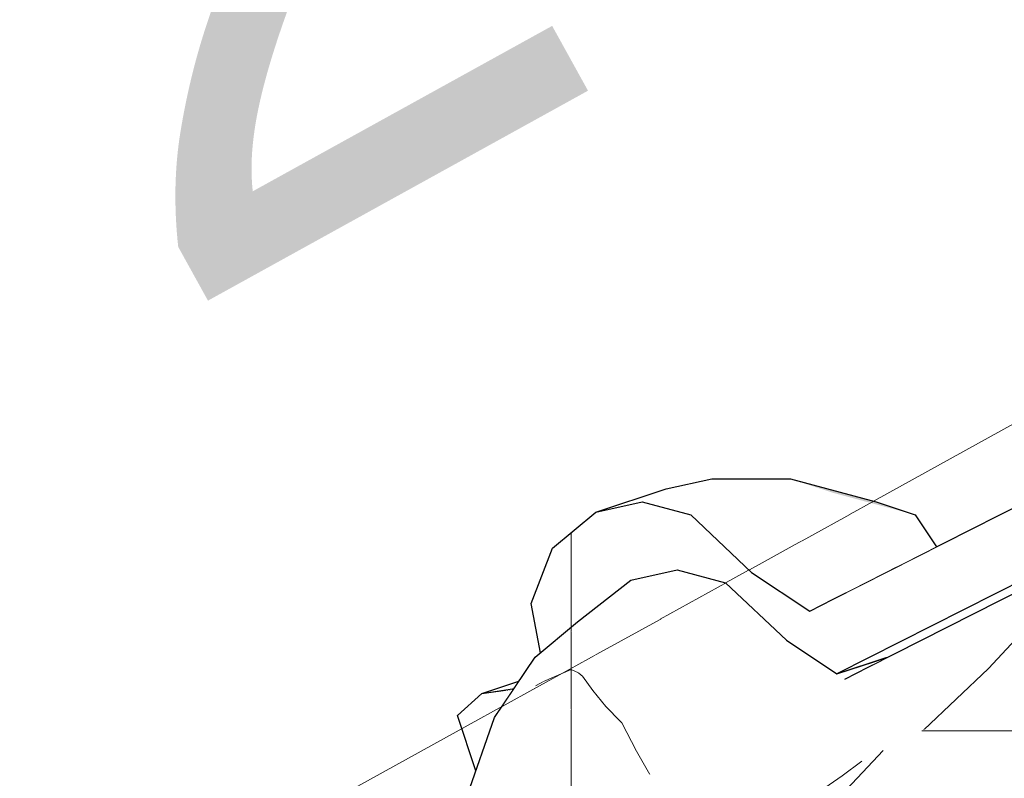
# Model space of a CAD drawing. Header units: millimetres. Extents: x -25478 to 4005, y -8416 to 11348.
# Tile 354 of 580: x -7770 to -7590, y 9125 to 9264. Entities that reach past the tile are written whole.
import ezdxf

# ---------------------------------------------------------------- set-up
doc = ezdxf.new("R2010")
doc.units = ezdxf.units.MM
doc.header["$MEASUREMENT"] = 0
doc.linetypes.add('Wipeout_Contour', pattern=[1000, 0, -1000])
for name, color, linetype in [('POHLED ZÁPADNÍ_1_Anotace - SP', 7, 'Continuous'), ('POHLED ZÁPADNÍ_1_Konstrukce - nosné', 7, 'Continuous'), ('POHLED ZÁPADNÍ_1_Nové_Konstrukce - krov', 7, 'Continuous'), ('POHLED ZÁPADNÍ_1_Nové_Výplně - Povrchové', 7, 'Continuous'), ('POHLED ZÁPADNÍ_1_Výplně - Povrchové', 7, 'Continuous')]:
    doc.layers.add(name, color=color, linetype=linetype)
doc.styles.add('GENEROVANÝ_STYL_1', font='txt')

# ---------------------------------------------------------------- blocks, each defined once
blk = doc.blocks.new('*X2452', base_point=(-25690.45, -8330.81))
at = {"layer": 'POHLED ZÁPADNÍ_1_Nové_Výplně - Povrchové', "color": 21, "linetype": 'Continuous', "lineweight": 20, "true_color": 0xffaaaa}
for p, q in [((-7504.2, 9157.51), (-7504.2, 9149.24)), ((-7558.54, 9121.56), (-7552.4, 9133.09)), ((-7552.23, 9133.18), (-7552.23, 9124.77)), ((-7535.29, 9133.4), (-7551.8, 9133.4)), ((-7625.91, 9095.85), (-7620.9, 9094.43)), ((-7620.9, 9094.43), (-7612.57, 9094.02))]:
    blk.add_line(p, q, dxfattribs=at)
blk = doc.blocks.new('*X2454', base_point=(-25690.45, -8330.81))
at = {"layer": 'POHLED ZÁPADNÍ_1_Nové_Výplně - Povrchové', "color": 21, "linetype": 'Continuous', "lineweight": 20, "true_color": 0xffaaaa}
for p, q in [((-7504.2, 9193.42), (-7504.2, 9184.43)), ((-7552.23, 9169.09), (-7552.23, 9160.1)), ((-7592.75, 9144.81), (-7586.19, 9151.89)), ((-7604.59, 9133.58), (-7592.75, 9144.81))]:
    blk.add_line(p, q, dxfattribs=at)
blk = doc.blocks.new('*X2455', base_point=(-25690.45, -8330.81))
at = {"layer": 'POHLED ZÁPADNÍ_1_Nové_Výplně - Povrchové', "color": 21, "linetype": 'Continuous', "lineweight": 20, "true_color": 0xffaaaa}
for p, q in [((-7538.27, 9167.17), (-7560.03, 9144.06)), ((-7604.94, 9133.4), (-7589.36, 9133.4)), ((-7589.36, 9133.4), (-7581.07, 9133.4)), ((-7612.02, 9129.81), (-7633.6, 9106.89)), ((-7615.96, 9127.82), (-7619.54, 9125.19)), ((-7619.54, 9125.19), (-7625.11, 9121.33)), ((-7625.11, 9121.33), (-7630.73, 9117.65)), ((-7630.73, 9117.65), (-7632.21, 9116.74))]:
    blk.add_line(p, q, dxfattribs=at)
blk = doc.blocks.new('*X2457', base_point=(-25690.45, -8330.81))
at = {"layer": 'POHLED ZÁPADNÍ_1_Nové_Výplně - Povrchové', "color": 21, "linetype": 'Continuous', "lineweight": 20, "true_color": 0xffaaaa}
blk.add_line((-7669.2, 9169.71), (-7669.2, 9152.4), dxfattribs=at)
blk = doc.blocks.new('*X2475', base_point=(-25690.45, -8330.81))
at = {"layer": 'POHLED ZÁPADNÍ_1_Nové_Výplně - Povrchové', "color": 21, "linetype": 'Continuous', "lineweight": 20, "true_color": 0xffaaaa}
for p, q in [((-7659.94, 9134.89), (-7657.22, 9129.69)), ((-7657.22, 9129.69), (-7654.8, 9125.41))]:
    blk.add_line(p, q, dxfattribs=at)
blk = doc.blocks.new('*X2494', base_point=(-25690.45, -8330.81))
at = {"layer": 'POHLED ZÁPADNÍ_1_Nové_Výplně - Povrchové', "color": 21, "linetype": 'Continuous', "lineweight": 20, "true_color": 0xffaaaa}
blk.add_line((-7669.2, 9129.85), (-7669.2, 9113.09), dxfattribs=at)
blk = doc.blocks.new('*X2496', base_point=(-25690.45, -8330.81))
at = {"layer": 'POHLED ZÁPADNÍ_1_Nové_Výplně - Povrchové', "color": 21, "linetype": 'Continuous', "lineweight": 20, "true_color": 0xffaaaa}
for p, q in [((-7667.1, 9143.45), (-7665.25, 9140.8)), ((-7665.25, 9140.8), (-7662.85, 9137.87)), ((-7669.2, 9137.47), (-7669.2, 9129.85)), ((-7662.85, 9137.87), (-7660.17, 9135.09)), ((-7660.17, 9135.09), (-7659.94, 9134.89))]:
    blk.add_line(p, q, dxfattribs=at)
blk = doc.blocks.new('*X2498', base_point=(-25690.45, -8330.81))
at = {"layer": 'POHLED ZÁPADNÍ_1_Nové_Výplně - Povrchové', "color": 21, "linetype": 'Continuous', "lineweight": 20, "true_color": 0xffaaaa}
for p, q in [((-7674.25, 9142.46), (-7675.75, 9141.65)), ((-7669.2, 9143.71), (-7669.2, 9137.47)), ((-7667.85, 9144.04), (-7667.38, 9143.62)), ((-7667.38, 9143.62), (-7667.1, 9143.45))]:
    blk.add_line(p, q, dxfattribs=at)
blk = doc.blocks.new('*X2502', base_point=(-25690.45, -8330.81))
at = {"layer": 'POHLED ZÁPADNÍ_1_Nové_Výplně - Povrchové', "linetype": 'Continuous', "lineweight": 20, "true_color": 0xffaaaa}
blk.add_hatch(color=21, dxfattribs=at).paths.add_polyline_path([(-7621.26, 9177.04), (-7606.17, 9172.98), (-7613.31, 9175.35), (-7629.03, 9179.58)])
blk = doc.blocks.new('*X2510', base_point=(-25690.45, -8330.81))
at = {"layer": 'POHLED ZÁPADNÍ_1_Nové_Výplně - Povrchové', "color": 21, "linetype": 'Continuous', "lineweight": 20, "true_color": 0xffaaaa}
blk.add_line((-7669.2, 9152.4), (-7669.2, 9151.64), dxfattribs=at)
blk = doc.blocks.new('*X2513', base_point=(-25690.45, -8330.81))
at = {"layer": 'POHLED ZÁPADNÍ_1_Nové_Výplně - Povrchové', "color": 21, "linetype": 'Continuous', "lineweight": 20, "true_color": 0xffaaaa}
for p, q in [((-7669.2, 9151.64), (-7669.2, 9143.71)), ((-7669.2, 9144.66), (-7674.25, 9142.46)), ((-7669.2, 9144.66), (-7667.85, 9144.04))]:
    blk.add_line(p, q, dxfattribs=at)

msp = doc.modelspace()

# ---------------------------------------------------------------- wipeouts: each hides what was drawn before it
at = {"color": 254, "linetype": 'Wipeout_Contour', "lineweight": 0, "ltscale": 326246.822201}
msp.add_wipeout([(-7716.95, 8883.6), (-10986.18, 7217.84), (-10980.52, 7217.84), (-10980.52, 7042.29), (-10973.11, 7046.06), (-10973.11, 7180), (-10723.42, 7180), (-10723.42, 7300), (-10583.42, 7300), (-10583.42, 7244.63), (-7875.74, 8624.34), (-7875.74, 8727.47), (-7730.3, 8727.47), (-7730.3, 8698.45), (-5604.31, 9781.76), (-5604.31, 9960.05), (-6608.56, 9448.36), (-6609.06, 9449.35), (-6627.21, 9440.1), (-6626.12, 9437.96), (-6661.76, 9419.8), (-6662.62, 9419.8), (-7619.72, 8932.13), (-7704.24, 8888.63), (-7705.12, 8888.63), (-7706.02, 8890.39), (-7717.45, 8884.57)], dxfattribs=at).dxf.layer = 'POHLED ZÁPADNÍ_1_Výplně - Povrchové'

# ---------------------------------------------------------------- next in the draw order: wipeouts: each hides what was drawn before it
at = {"color": 254, "linetype": 'Wipeout_Contour', "lineweight": 0, "ltscale": 140827.969183}
msp.add_wipeout([(-7655.02, 9003.49), (-7704.92, 8978.07), (-7702.82, 8973.96), (-7649.15, 9001.31), (-7648.29, 9001.31), (-7632.4, 8970.12), (-7619.72, 8932.13), (-6662.62, 9419.8), (-6698.76, 9490.73), (-6715.9, 9482), (-6716.73, 9482), (-7655.14, 9003.86)], dxfattribs=at).dxf.layer = 'POHLED ZÁPADNÍ_1_Nové_Výplně - Povrchové'

# ---------------------------------------------------------------- next in the draw order: wipeouts: each hides what was drawn before it
at = {"color": 254, "linetype": 'Wipeout_Contour', "lineweight": 0, "ltscale": 46947.683087}
msp.add_wipeout([(-6738.64, 9511.93), (-7666.47, 9039.18), (-7655.14, 9003.86), (-6716.73, 9482)], dxfattribs=at).dxf.layer = 'POHLED ZÁPADNÍ_1_Nové_Výplně - Povrchové'

# ---------------------------------------------------------------- next in the draw order: wipeouts: each hides what was drawn before it
at = {"color": 254, "linetype": 'Wipeout_Contour', "lineweight": 0, "ltscale": 58986.771526}
msp.add_wipeout([(-7712.45, 9043.11), (-7711.62, 9043.11), (-7710.98, 9037.13), (-6688.24, 9558.24), (-6690.96, 9563.59)], dxfattribs=at).dxf.layer = 'POHLED ZÁPADNÍ_1_Nové_Výplně - Povrchové'

# ---------------------------------------------------------------- next in the draw order: wipeouts: each hides what was drawn before it
at = {"color": 254, "linetype": 'Wipeout_Contour', "lineweight": 0, "ltscale": 47074.302114}
msp.add_wipeout([(-7719.19, 9032.52), (-7711.2, 9016.82), (-6726.41, 9518.6), (-6734.41, 9534.29)], dxfattribs=at).dxf.layer = 'POHLED ZÁPADNÍ_1_Nové_Výplně - Povrchové'

# ---------------------------------------------------------------- next in the draw order: wipeouts: each hides what was drawn before it
at = {"color": 254, "linetype": 'Wipeout_Contour', "lineweight": 0, "ltscale": 47027.754561}
msp.add_wipeout([(-7711.14, 9016.72), (-6725.57, 9518.6), (-6726.41, 9518.6), (-7667.3, 9039.18)], dxfattribs=at).dxf.layer = 'POHLED ZÁPADNÍ_1_Nové_Výplně - Povrchové'

# ---------------------------------------------------------------- next in the draw order: wipeouts: each hides what was drawn before it
at = {"color": 254, "linetype": 'Wipeout_Contour', "lineweight": 0, "ltscale": 35226.404439}
msp.add_wipeout([(-7710.98, 9037.13), (-6733.74, 9534.63), (-6734.57, 9534.63)], dxfattribs=at).dxf.layer = 'POHLED ZÁPADNÍ_1_Nové_Výplně - Povrchové'

# ---------------------------------------------------------------- next in the draw order: wipeouts: each hides what was drawn before it
at = {"color": 254, "linetype": 'Wipeout_Contour', "lineweight": 0, "ltscale": 59238.91607}
msp.add_wipeout([(-7430.58, 9209.63), (-7633.62, 9106.78), (-7633.42, 9092.05), (-7429.38, 9195.41), (-7430.5, 9203.41)], dxfattribs=at).dxf.layer = 'POHLED ZÁPADNÍ_1_Nové_Výplně - Povrchové'
at = {"color": 254, "linetype": 'Wipeout_Contour', "lineweight": 0, "ltscale": 35820.565468}
msp.add_wipeout([(-7685.54, 9140.24), (-7679.93, 9141.12), (-7678.76, 9142.49)], dxfattribs=at).dxf.layer = 'POHLED ZÁPADNÍ_1_Nové_Výplně - Povrchové'

# ---------------------------------------------------------------- next in the draw order: wipeouts: each hides what was drawn before it
at = {"color": 254, "linetype": 'Wipeout_Contour', "lineweight": 0, "ltscale": 47373.045783}
msp.add_wipeout([(-7633.42, 9092.05), (-7632.29, 9083.97), (-7428.33, 9187.9), (-7429.38, 9195.41)], dxfattribs=at).dxf.layer = 'POHLED ZÁPADNÍ_1_Nové_Výplně - Povrchové'
at = {"color": 254, "linetype": 'Wipeout_Contour', "lineweight": 0, "ltscale": 59692.230385}
msp.add_wipeout([(-7690, 9136.2), (-7686.65, 9126.07), (-7683.22, 9135.84), (-7679.79, 9140.95), (-7685.54, 9140.24)], dxfattribs=at).dxf.layer = 'POHLED ZÁPADNÍ_1_Nové_Výplně - Povrchové'

# ---------------------------------------------------------------- next in the draw order: block references
at = {"layer": 'POHLED ZÁPADNÍ_1_Konstrukce - nosné', "color": 9, "linetype": 'Continuous', "lineweight": 13}
msp.add_blockref('*X2452', (-25690.45, -8330.81), dxfattribs=at)

# ---------------------------------------------------------------- next in the draw order: wipeouts: each hides what was drawn before it
at = {"color": 254, "linetype": 'Wipeout_Contour', "lineweight": 0, "ltscale": 47509.389912}
msp.add_wipeout([(-7614.82, 9145.06), (-7622.23, 9139.24), (-7427.39, 9237.94), (-7426.51, 9240.45)], dxfattribs=at).dxf.layer = 'POHLED ZÁPADNÍ_1_Nové_Výplně - Povrchové'

# ---------------------------------------------------------------- next in the draw order: wipeouts: each hides what was drawn before it
at = {"color": 254, "linetype": 'Wipeout_Contour', "lineweight": 0, "ltscale": 47481.906424}
msp.add_wipeout([(-7627.94, 9130.74), (-7631.77, 9119.81), (-7430.44, 9221.8), (-7429.06, 9231.48)], dxfattribs=at).dxf.layer = 'POHLED ZÁPADNÍ_1_Nové_Výplně - Povrchové'

# ---------------------------------------------------------------- next in the draw order: block references
at = {"layer": 'POHLED ZÁPADNÍ_1_Konstrukce - nosné', "color": 9, "linetype": 'Continuous', "lineweight": 13}
msp.add_blockref('*X2454', (-25690.45, -8330.81), dxfattribs=at)

# ---------------------------------------------------------------- next in the draw order: wipeouts: each hides what was drawn before it
at = {"color": 254, "linetype": 'Wipeout_Contour', "lineweight": 0, "ltscale": 59293.279025}
msp.add_wipeout([(-7631.77, 9119.81), (-7633.62, 9106.78), (-7430.58, 9209.63), (-7430.72, 9219.82), (-7430.44, 9221.8)], dxfattribs=at).dxf.layer = 'POHLED ZÁPADNÍ_1_Nové_Výplně - Povrchové'

# ---------------------------------------------------------------- next in the draw order: block references
at = {"layer": 'POHLED ZÁPADNÍ_1_Konstrukce - nosné', "color": 9, "linetype": 'Continuous', "lineweight": 13}
msp.add_blockref('*X2455', (-25690.45, -8330.81), dxfattribs=at)

# ---------------------------------------------------------------- next in the draw order: wipeouts: each hides what was drawn before it
at = {"color": 254, "linetype": 'Wipeout_Contour', "lineweight": 0, "ltscale": 47513.642432}
msp.add_wipeout([(-7620.51, 9143.84), (-7611.5, 9146.83), (-7426.47, 9240.56), (-7425.8, 9242.47)], dxfattribs=at).dxf.layer = 'POHLED ZÁPADNÍ_1_Nové_Výplně - Povrchové'

# ---------------------------------------------------------------- next in the draw order: wipeouts: each hides what was drawn before it
at = {"color": 254, "linetype": 'Wipeout_Contour', "lineweight": 0, "ltscale": 238257.4939}
msp.add_wipeout([(-7672.6, 9166.88), (-7676.51, 9156.74), (-7674.83, 9147.7), (-7668.04, 9153.36), (-7658.27, 9161.04), (-7649.77, 9162.9), (-7640.9, 9160.53), (-7629.77, 9150), (-7620.51, 9143.84), (-7425.8, 9242.47), (-7424.39, 9246.51), (-7418.03, 9255.99), (-7414.87, 9258.84), (-7414.38, 9260.36), (-7413.55, 9262.71), (-7625.5, 9155.34), (-7636.18, 9162.45), (-7647.3, 9172.98), (-7656.17, 9175.35), (-7664.67, 9173.49)], dxfattribs=at).dxf.layer = 'POHLED ZÁPADNÍ_1_Nové_Výplně - Povrchové'

# ---------------------------------------------------------------- next in the draw order: linework, layer by layer
at = {"layer": 'POHLED ZÁPADNÍ_1_Nové_Konstrukce - krov', "color": 1, "linetype": 'Continuous', "lineweight": 25}
msp.add_line((-7676.51, 9156.74), (-7672.6, 9166.88), dxfattribs=at)

# ---------------------------------------------------------------- next in the draw order: block references
at = {"layer": 'POHLED ZÁPADNÍ_1_Konstrukce - nosné', "color": 9, "linetype": 'Continuous', "lineweight": 13}
msp.add_blockref('*X2457', (-25690.45, -8330.81), dxfattribs=at)

# ---------------------------------------------------------------- next in the draw order: wipeouts: each hides what was drawn before it
at = {"color": 254, "linetype": 'Wipeout_Contour', "lineweight": 0, "ltscale": 59353.548705}
msp.add_wipeout([(-7622.23, 9139.24), (-7627.94, 9130.74), (-7429.06, 9231.48), (-7428.66, 9234.33), (-7427.39, 9237.94)], dxfattribs=at).dxf.layer = 'POHLED ZÁPADNÍ_1_Nové_Výplně - Povrchové'

# ---------------------------------------------------------------- next in the draw order: texts
at = {"layer": 'POHLED ZÁPADNÍ_1_Anotace - SP', "color": 154, "linetype": 'Continuous', "lineweight": 13, "insert": (-7768.03, 9252.53), "char_height": 125, "attachment_point": 4, "rotation": 28.9307, "style": 'GENEROVANÝ_STYL_1'}
msp.add_mtext('\\A1;{\\pql;\\fArial|b0|i0|c238|p38;2\\fArial|b0|i0|c238|p38;7,\\fArial|b0|i0|c238|p38;0°}', dxfattribs=at)

# ---------------------------------------------------------------- next in the draw order: wipeouts: each hides what was drawn before it
at = {"color": 254, "linetype": 'Wipeout_Contour', "lineweight": 0, "ltscale": 35736.712741}
msp.add_wipeout([(-7612.71, 9166.11), (-7609.56, 9163.42), (-7607.19, 9164.62)], dxfattribs=at).dxf.layer = 'POHLED ZÁPADNÍ_1_Nové_Výplně - Povrchové'
at = {"color": 254, "linetype": 'Wipeout_Contour', "lineweight": 0, "ltscale": 47598.790814}
msp.add_wipeout([(-7626.5, 9137.08), (-7632.21, 9128.58), (-7627.94, 9130.74), (-7622.23, 9139.24)], dxfattribs=at).dxf.layer = 'POHLED ZÁPADNÍ_1_Nové_Výplně - Povrchové'

# ---------------------------------------------------------------- next in the draw order: wipeouts: each hides what was drawn before it
at = {"color": 254, "linetype": 'Wipeout_Contour', "lineweight": 0, "ltscale": 47662.898686}
msp.add_wipeout([(-7612.71, 9166.11), (-7625.19, 9166.11), (-7616.83, 9159.74), (-7609.56, 9163.42)], dxfattribs=at).dxf.layer = 'POHLED ZÁPADNÍ_1_Nové_Výplně - Povrchové'
at = {"color": 254, "linetype": 'Wipeout_Contour', "lineweight": 0, "ltscale": 47581.204147}
msp.add_wipeout([(-7631.77, 9119.81), (-7627.94, 9130.74), (-7632.21, 9128.58), (-7636.05, 9117.64)], dxfattribs=at).dxf.layer = 'POHLED ZÁPADNÍ_1_Nové_Výplně - Povrchové'

# ---------------------------------------------------------------- next in the draw order: wipeouts: each hides what was drawn before it
at = {"color": 254, "linetype": 'Wipeout_Contour', "lineweight": 0, "ltscale": 47678.552399}
msp.add_wipeout([(-7636.18, 9162.45), (-7625.5, 9155.34), (-7616.83, 9159.74), (-7625.19, 9166.11)], dxfattribs=at).dxf.layer = 'POHLED ZÁPADNÍ_1_Nové_Výplně - Povrchové'
at = {"color": 254, "linetype": 'Wipeout_Contour', "lineweight": 0, "ltscale": 47625.280905}
msp.add_wipeout([(-7632.21, 9128.58), (-7626.5, 9137.08), (-7637.96, 9143.57), (-7644.27, 9134.17)], dxfattribs=at).dxf.layer = 'POHLED ZÁPADNÍ_1_Nové_Výplně - Povrchové'

# ---------------------------------------------------------------- next in the draw order: linework, layer by layer
at = {"layer": 'POHLED ZÁPADNÍ_1_Nové_Konstrukce - krov', "color": 1, "linetype": 'Continuous', "lineweight": 25}
msp.add_line((-7625.5, 9155.34), (-7621.23, 9157.51), dxfattribs=at)

# ---------------------------------------------------------------- next in the draw order: wipeouts: each hides what was drawn before it
at = {"color": 254, "linetype": 'Wipeout_Contour', "lineweight": 0, "ltscale": 47730.932061}
msp.add_wipeout([(-7636.18, 9162.45), (-7625.19, 9166.11), (-7635.11, 9177.04), (-7647.3, 9172.98)], dxfattribs=at).dxf.layer = 'POHLED ZÁPADNÍ_1_Nové_Výplně - Povrchové'
at = {"color": 254, "linetype": 'Wipeout_Contour', "lineweight": 0, "ltscale": 59580.098523}
msp.add_wipeout([(-7606.17, 9172.98), (-7621.26, 9177.04), (-7612.71, 9166.11), (-7607.19, 9164.62), (-7602.25, 9167.12)], dxfattribs=at).dxf.layer = 'POHLED ZÁPADNÍ_1_Nové_Výplně - Povrchové'
at = {"color": 254, "linetype": 'Wipeout_Contour', "lineweight": 0, "ltscale": 47603.97902}
msp.add_wipeout([(-7622.23, 9139.24), (-7614.82, 9145.06), (-7619.09, 9142.9), (-7626.5, 9137.08)], dxfattribs=at).dxf.layer = 'POHLED ZÁPADNÍ_1_Nové_Výplně - Povrchové'
at = {"color": 254, "linetype": 'Wipeout_Contour', "lineweight": 0, "ltscale": 47606.773166}
msp.add_wipeout([(-7636.05, 9117.64), (-7632.21, 9128.58), (-7644.27, 9134.17), (-7648.51, 9122.09)], dxfattribs=at).dxf.layer = 'POHLED ZÁPADNÍ_1_Nové_Výplně - Povrchové'

# ---------------------------------------------------------------- next in the draw order: wipeouts: each hides what was drawn before it
at = {"color": 254, "linetype": 'Wipeout_Contour', "lineweight": 0, "ltscale": 47703.880924}
msp.add_wipeout([(-7621.26, 9177.04), (-7606.17, 9172.98), (-7613.31, 9175.35), (-7629.03, 9179.58)], dxfattribs=at).dxf.layer = 'POHLED ZÁPADNÍ_1_Nové_Výplně - Povrchové'
at = {"color": 254, "linetype": 'Wipeout_Contour', "lineweight": 0, "ltscale": 47603.916952}
msp.add_wipeout([(-7620.51, 9143.84), (-7619.09, 9142.9), (-7614.82, 9145.06), (-7611.43, 9146.78)], dxfattribs=at).dxf.layer = 'POHLED ZÁPADNÍ_1_Nové_Výplně - Povrchové'
at = {"color": 254, "linetype": 'Wipeout_Contour', "lineweight": 0, "ltscale": 47659.152034}
msp.add_wipeout([(-7648.51, 9122.09), (-7644.27, 9134.17), (-7657.18, 9142.75), (-7661.94, 9129.18)], dxfattribs=at).dxf.layer = 'POHLED ZÁPADNÍ_1_Nové_Výplně - Povrchové'

# ---------------------------------------------------------------- next in the draw order: linework, layer by layer
at = {"layer": 'POHLED ZÁPADNÍ_1_Nové_Konstrukce - krov', "color": 1, "linetype": 'Continuous', "lineweight": 25}
for p, q in [((-7606.17, 9172.98), (-7602.25, 9167.12)), ((-7611.5, 9146.83), (-7611.32, 9146.83))]:
    msp.add_line(p, q, dxfattribs=at)

# ---------------------------------------------------------------- next in the draw order: block references
at = {"layer": 'POHLED ZÁPADNÍ_1_Konstrukce - nosné', "color": 9, "linetype": 'Continuous', "lineweight": 13}
for name in ['*X2502', '*X2475']:
    msp.add_blockref(name, (-25690.45, -8330.81), dxfattribs=at)

# ---------------------------------------------------------------- next in the draw order: wipeouts: each hides what was drawn before it
at = {"color": 254, "linetype": 'Wipeout_Contour', "lineweight": 0, "ltscale": 59534.052054}
msp.add_wipeout([(-7626.5, 9137.08), (-7619.09, 9142.9), (-7620.51, 9143.84), (-7629.77, 9150), (-7637.96, 9143.57)], dxfattribs=at).dxf.layer = 'POHLED ZÁPADNÍ_1_Nové_Výplně - Povrchové'

# ---------------------------------------------------------------- next in the draw order: linework, layer by layer
at = {"layer": 'POHLED ZÁPADNÍ_1_Nové_Konstrukce - krov', "color": 1, "linetype": 'Continuous', "lineweight": 25}
for p, q in [((-7620.51, 9143.84), (-7611.5, 9146.83)), ((-7619.09, 9142.9), (-7614.82, 9145.06))]:
    msp.add_line(p, q, dxfattribs=at)

# ---------------------------------------------------------------- next in the draw order: wipeouts: each hides what was drawn before it
at = {"color": 254, "linetype": 'Wipeout_Contour', "lineweight": 0, "ltscale": 47705.217037}
msp.add_wipeout([(-7625.19, 9166.11), (-7612.71, 9166.11), (-7621.26, 9177.04), (-7635.11, 9177.04)], dxfattribs=at).dxf.layer = 'POHLED ZÁPADNÍ_1_Nové_Výplně - Povrchové'
at = {"color": 254, "linetype": 'Wipeout_Contour', "lineweight": 0, "ltscale": 47679.76309}
msp.add_wipeout([(-7644.27, 9134.17), (-7637.96, 9143.57), (-7650.09, 9153.31), (-7657.18, 9142.75)], dxfattribs=at).dxf.layer = 'POHLED ZÁPADNÍ_1_Nové_Výplně - Povrchové'
at = {"color": 254, "linetype": 'Wipeout_Contour', "lineweight": 0, "ltscale": 47624.627249}
msp.add_wipeout([(-7648.51, 9122.09), (-7661.94, 9129.18), (-7664.23, 9113.01), (-7650.55, 9107.69)], dxfattribs=at).dxf.layer = 'POHLED ZÁPADNÍ_1_Nové_Výplně - Povrchové'

# ---------------------------------------------------------------- next in the draw order: linework, layer by layer
at = {"layer": 'POHLED ZÁPADNÍ_1_Nové_Konstrukce - krov', "color": 1, "linetype": 'Continuous', "lineweight": 25}
for p, q in [((-7614.82, 9145.06), (-7426.51, 9240.45)), ((-7613.31, 9175.35), (-7606.17, 9172.98))]:
    msp.add_line(p, q, dxfattribs=at)

# ---------------------------------------------------------------- next in the draw order: wipeouts: each hides what was drawn before it
at = {"color": 254, "linetype": 'Wipeout_Contour', "lineweight": 0, "ltscale": 47775.669961}
msp.add_wipeout([(-7647.3, 9172.98), (-7635.11, 9177.04), (-7643.46, 9179.58), (-7656.17, 9175.35)], dxfattribs=at).dxf.layer = 'POHLED ZÁPADNÍ_1_Nové_Výplně - Povrchové'
at = {"color": 254, "linetype": 'Wipeout_Contour', "lineweight": 0, "ltscale": 47724.7745}
msp.add_wipeout([(-7666.81, 9144.3), (-7657.18, 9142.75), (-7650.09, 9153.31), (-7659.39, 9155.34)], dxfattribs=at).dxf.layer = 'POHLED ZÁPADNÍ_1_Nové_Výplně - Povrchové'
at = {"color": 254, "linetype": 'Wipeout_Contour', "lineweight": 0, "ltscale": 47665.158334}
msp.add_wipeout([(-7661.94, 9129.18), (-7671.79, 9130.09), (-7674.19, 9113.17), (-7664.23, 9113.01)], dxfattribs=at).dxf.layer = 'POHLED ZÁPADNÍ_1_Nové_Výplně - Povrchové'

# ---------------------------------------------------------------- next in the draw order: block references
at = {"layer": 'POHLED ZÁPADNÍ_1_Konstrukce - nosné', "color": 9, "linetype": 'Continuous', "lineweight": 13}
msp.add_blockref('*X2494', (-25690.45, -8330.81), dxfattribs=at)

# ---------------------------------------------------------------- next in the draw order: wipeouts: each hides what was drawn before it
at = {"color": 254, "linetype": 'Wipeout_Contour', "lineweight": 0, "ltscale": 47748.029154}
msp.add_wipeout([(-7635.11, 9177.04), (-7621.26, 9177.04), (-7629.03, 9179.58), (-7643.46, 9179.58)], dxfattribs=at).dxf.layer = 'POHLED ZÁPADNÍ_1_Nové_Výplně - Povrchové'
at = {"color": 254, "linetype": 'Wipeout_Contour', "lineweight": 0, "ltscale": 47685.834505}
msp.add_wipeout([(-7650.09, 9153.31), (-7637.96, 9143.57), (-7629.77, 9150), (-7640.9, 9160.53)], dxfattribs=at).dxf.layer = 'POHLED ZÁPADNÍ_1_Nové_Výplně - Povrchové'

# ---------------------------------------------------------------- next in the draw order: linework, layer by layer
at = {"layer": 'POHLED ZÁPADNÍ_1_Nové_Konstrukce - krov', "color": 1, "linetype": 'Continuous', "lineweight": 25}
for p, q in [((-7621.23, 9157.51), (-7416.38, 9261.28)), ((-7425.8, 9242.47), (-7620.51, 9143.84)), ((-7629.03, 9179.58), (-7613.31, 9175.35)), ((-7636.18, 9162.45), (-7625.5, 9155.34)), ((-7629.77, 9150), (-7620.51, 9143.84))]:
    msp.add_line(p, q, dxfattribs=at)

# ---------------------------------------------------------------- next in the draw order: wipeouts: each hides what was drawn before it
at = {"color": 254, "linetype": 'Wipeout_Contour', "lineweight": 0, "ltscale": 47798.441725}
msp.add_wipeout([(-7643.46, 9179.58), (-7651.78, 9177.77), (-7664.67, 9173.49), (-7656.17, 9175.35)], dxfattribs=at).dxf.layer = 'POHLED ZÁPADNÍ_1_Nové_Výplně - Povrchové'
at = {"color": 254, "linetype": 'Wipeout_Contour', "lineweight": 0, "ltscale": 47731.316521}
msp.add_wipeout([(-7650.09, 9153.31), (-7640.9, 9160.53), (-7649.77, 9162.9), (-7659.39, 9155.34)], dxfattribs=at).dxf.layer = 'POHLED ZÁPADNÍ_1_Nové_Výplně - Povrchové'
at = {"color": 254, "linetype": 'Wipeout_Contour', "lineweight": 0, "ltscale": 47702.495839}
msp.add_wipeout([(-7661.94, 9129.18), (-7657.18, 9142.75), (-7666.81, 9144.3), (-7671.79, 9130.09)], dxfattribs=at).dxf.layer = 'POHLED ZÁPADNÍ_1_Nové_Výplně - Povrchové'

# ---------------------------------------------------------------- next in the draw order: linework, layer by layer
at = {"layer": 'POHLED ZÁPADNÍ_1_Nové_Konstrukce - krov', "color": 1, "linetype": 'Continuous', "lineweight": 25}
for p, q in [((-7651.78, 9177.77), (-7643.46, 9179.58)), ((-7643.46, 9179.58), (-7629.03, 9179.58)), ((-7664.67, 9173.49), (-7651.78, 9177.77)), ((-7664.67, 9173.49), (-7656.17, 9175.35)), ((-7656.17, 9175.35), (-7647.3, 9172.98)), ((-7672.6, 9166.88), (-7664.67, 9173.49)), ((-7647.3, 9172.98), (-7636.18, 9162.45)), ((-7640.9, 9160.53), (-7629.77, 9150))]:
    msp.add_line(p, q, dxfattribs=at)

# ---------------------------------------------------------------- next in the draw order: block references
at = {"layer": 'POHLED ZÁPADNÍ_1_Konstrukce - nosné', "color": 9, "linetype": 'Continuous', "lineweight": 13}
msp.add_blockref('*X2496', (-25690.45, -8330.81), dxfattribs=at)

# ---------------------------------------------------------------- next in the draw order: wipeouts: each hides what was drawn before it
at = {"color": 254, "linetype": 'Wipeout_Contour', "lineweight": 0, "ltscale": 47724.782325}
msp.add_wipeout([(-7671.79, 9130.09), (-7666.81, 9144.3), (-7675.58, 9142.14), (-7680.64, 9127.71)], dxfattribs=at).dxf.layer = 'POHLED ZÁPADNÍ_1_Nové_Výplně - Povrchové'

# ---------------------------------------------------------------- next in the draw order: block references
at = {"layer": 'POHLED ZÁPADNÍ_1_Konstrukce - nosné', "color": 9, "linetype": 'Continuous', "lineweight": 13}
msp.add_blockref('*X2498', (-25690.45, -8330.81), dxfattribs=at)

# ---------------------------------------------------------------- next in the draw order: wipeouts: each hides what was drawn before it
at = {"color": 254, "linetype": 'Wipeout_Contour', "lineweight": 0, "ltscale": 47686.331559}
msp.add_wipeout([(-7674.19, 9113.17), (-7671.79, 9130.09), (-7680.64, 9127.71), (-7683.08, 9110.52)], dxfattribs=at).dxf.layer = 'POHLED ZÁPADNÍ_1_Nové_Výplně - Povrchové'

# ---------------------------------------------------------------- next in the draw order: wipeouts: each hides what was drawn before it
at = {"color": 254, "linetype": 'Wipeout_Contour', "lineweight": 0, "ltscale": 47755.823416}
msp.add_wipeout([(-7683.22, 9135.84), (-7675.58, 9142.14), (-7668.04, 9153.36), (-7675.81, 9146.88)], dxfattribs=at).dxf.layer = 'POHLED ZÁPADNÍ_1_Nové_Výplně - Povrchové'
at = {"color": 254, "linetype": 'Wipeout_Contour', "lineweight": 0, "ltscale": 47694.55359}
msp.add_wipeout([(-7690.6, 9104.74), (-7683.08, 9110.52), (-7680.64, 9127.71), (-7688.2, 9121.65)], dxfattribs=at).dxf.layer = 'POHLED ZÁPADNÍ_1_Nové_Výplně - Povrchové'

# ---------------------------------------------------------------- next in the draw order: block references
at = {"layer": 'POHLED ZÁPADNÍ_1_Konstrukce - nosné', "color": 9, "linetype": 'Continuous', "lineweight": 13}
msp.add_blockref('*X2510', (-25690.45, -8330.81), dxfattribs=at)

# ---------------------------------------------------------------- next in the draw order: wipeouts: each hides what was drawn before it
at = {"color": 254, "linetype": 'Wipeout_Contour', "lineweight": 0, "ltscale": 47732.944649}
msp.add_wipeout([(-7688.2, 9121.65), (-7680.64, 9127.71), (-7675.58, 9142.14), (-7683.22, 9135.84)], dxfattribs=at).dxf.layer = 'POHLED ZÁPADNÍ_1_Nové_Výplně - Povrchové'

# ---------------------------------------------------------------- next in the draw order: linework, layer by layer
at = {"layer": 'POHLED ZÁPADNÍ_1_Nové_Konstrukce - krov', "color": 1, "linetype": 'Continuous', "lineweight": 25}
for p, q in [((-7685.54, 9140.24), (-7678.76, 9142.49)), ((-7685.54, 9140.24), (-7679.93, 9141.12)), ((-7679.93, 9141.12), (-7679.79, 9140.95)), ((-7690, 9136.2), (-7685.54, 9140.24)), ((-7686.65, 9126.07), (-7690, 9136.2)), ((-7688.2, 9121.65), (-7683.22, 9135.84))]:
    msp.add_line(p, q, dxfattribs=at)

# ---------------------------------------------------------------- next in the draw order: wipeouts: each hides what was drawn before it
at = {"color": 254, "linetype": 'Wipeout_Contour', "lineweight": 0, "ltscale": 47747.711889}
msp.add_wipeout([(-7666.81, 9144.3), (-7659.39, 9155.34), (-7668.04, 9153.36), (-7675.58, 9142.14)], dxfattribs=at).dxf.layer = 'POHLED ZÁPADNÍ_1_Nové_Výplně - Povrchové'

# ---------------------------------------------------------------- next in the draw order: linework, layer by layer
at = {"layer": 'POHLED ZÁPADNÍ_1_Nové_Konstrukce - krov', "color": 1, "linetype": 'Continuous', "lineweight": 25}
for p, q in [((-7674.83, 9147.7), (-7676.51, 9156.74)), ((-7683.22, 9135.84), (-7675.81, 9146.88))]:
    msp.add_line(p, q, dxfattribs=at)

# ---------------------------------------------------------------- next in the draw order: block references
at = {"layer": 'POHLED ZÁPADNÍ_1_Konstrukce - nosné', "color": 9, "linetype": 'Continuous', "lineweight": 13}
msp.add_blockref('*X2513', (-25690.45, -8330.81), dxfattribs=at)

# ---------------------------------------------------------------- next in the draw order: wipeouts: each hides what was drawn before it
at = {"color": 254, "linetype": 'Wipeout_Contour', "lineweight": 0, "ltscale": 47754.421387}
msp.add_wipeout([(-7649.77, 9162.9), (-7658.27, 9161.04), (-7668.04, 9153.36), (-7659.39, 9155.34)], dxfattribs=at).dxf.layer = 'POHLED ZÁPADNÍ_1_Nové_Výplně - Povrchové'

# ---------------------------------------------------------------- next in the draw order: linework, layer by layer
at = {"layer": 'POHLED ZÁPADNÍ_1_Konstrukce - nosné', "color": 7, "linetype": 'Continuous', "lineweight": 13}
msp.add_line((-7366.6, 9312.14), (-7892.79, 9021.3), dxfattribs=at)
at = {"layer": 'POHLED ZÁPADNÍ_1_Nové_Konstrukce - krov', "color": 1, "linetype": 'Continuous', "lineweight": 25}
for p, q in [((-7658.27, 9161.04), (-7649.77, 9162.9)), ((-7649.77, 9162.9), (-7640.9, 9160.53)), ((-7668.04, 9153.36), (-7658.27, 9161.04)), ((-7675.81, 9146.88), (-7668.04, 9153.36))]:
    msp.add_line(p, q, dxfattribs=at)

doc.saveas('drawing.dxf')
